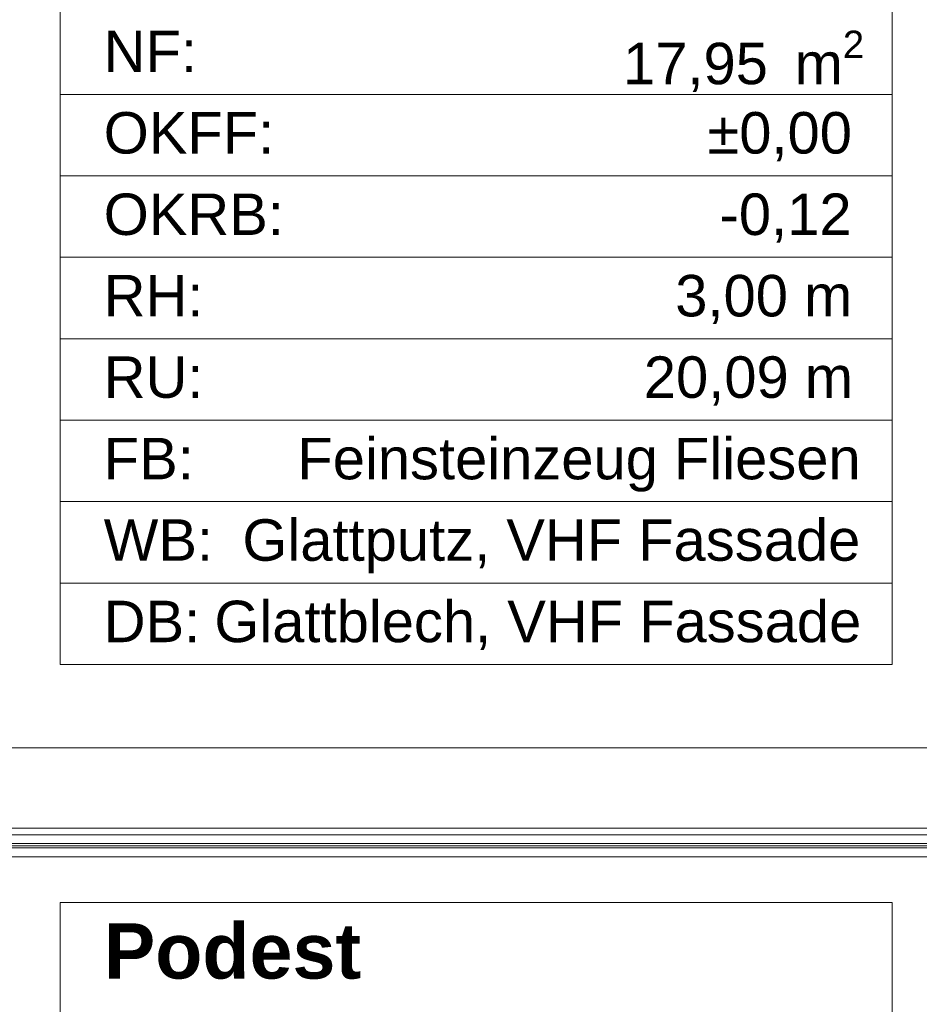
# Model space of a CAD drawing. Header units: metres. Extents: x -3.6 to 84.5, y -11 to 16.8.
# Tile 298 of 656: x 56 to 57.6, y -3.2 to -1.4. Entities that reach past the tile are written whole.
import ezdxf

# ---------------------------------------------------------------- set-up
doc = ezdxf.new("R2010")
doc.units = ezdxf.units.M
doc.header["$MEASUREMENT"] = 0
for name, color, linetype in [('301 - Elemente.Linie', 7, 'Continuous'), ('302 - Elemente.Schraffur', 7, 'Continuous'), ('401 - Zone.Raum_ Raumbegrenzung_ Whg.', 7, 'Continuous')]:
    doc.layers.add(name, color=color, linetype=linetype)
doc.styles.add('ERSTELLTER_STIL_1', font='txt')
doc.styles.add('ERSTELLTER_STIL_2', font='txt')

msp = doc.modelspace()

# ---------------------------------------------------------------- hatches: boundary and pattern name
at = {"layer": '302 - Elemente.Schraffur', "linetype": 'Continuous', "lineweight": 13}
h = msp.add_hatch(dxfattribs=at)
h.set_pattern_fill('Dielenboden_0001', style=0, pattern_type=2)
h.set_pattern_definition([(0, (0, 0), (0, 0.152), [])])
h.paths.add_polyline_path([(55.21, -2.917), (58.0798, -2.917), (58.0798, -2.897), (55.21, -2.897)])

# ---------------------------------------------------------------- linework, layer by layer
at = {"layer": '301 - Elemente.Linie', "color": 7, "linetype": 'Continuous', "lineweight": 5}
for p, q in [((58.013, -2.865), (55.297, -2.865)), ((55.297, -2.877), (58.013, -2.877)), ((58.013, -2.877), (55.297, -2.877)), ((55.297, -2.893), (58.013, -2.893)), ((58.013, -2.893), (55.297, -2.893)), ((55.297, -2.901), (58.013, -2.901)), ((58.013, -2.901), (55.297, -2.901))]:
    msp.add_line(p, q, dxfattribs=at)
at = {"layer": '301 - Elemente.Linie', "color": 253, "linetype": 'Continuous', "lineweight": 13, "true_color": 0xafafaf}
msp.add_lwpolyline([(55.3078, -2.72), (57.9978, -2.72)], dxfattribs=at)
at = {"layer": '302 - Elemente.Schraffur', "color": 7, "linetype": 'Continuous', "lineweight": 18}
msp.add_lwpolyline([(55.21, -2.917), (58.0798, -2.917), (58.0798, -2.897), (55.21, -2.897)], close=True, dxfattribs=at)
at = {"layer": '401 - Zone.Raum_ Raumbegrenzung_ Whg.', "color": 7, "linetype": 'Continuous', "lineweight": 9}
for p, q in [((56.0799, -0.87), (56.0799, -2.5691)), ((57.5851, -2.5691), (57.5851, -0.87)), ((56.0799, -1.5379), (56.0799, -1.3906)), ((57.5851, -1.3906), (57.5851, -1.5379)), ((57.5851, -1.5379), (56.0799, -1.5379)), ((56.0799, -1.5379), (57.5851, -1.5379)), ((56.0799, -1.6852), (56.0799, -1.5379)), ((57.5851, -1.5379), (57.5851, -1.6852)), ((57.5851, -1.6852), (56.0799, -1.6852)), ((56.0799, -1.6852), (57.5851, -1.6852)), ((56.0799, -1.8325), (56.0799, -1.6852)), ((57.5851, -1.6852), (57.5851, -1.8325)), ((57.5851, -1.8325), (56.0799, -1.8325)), ((56.0799, -1.8325), (57.5851, -1.8325)), ((56.0799, -1.9799), (56.0799, -1.8325)), ((57.5851, -1.8325), (57.5851, -1.9799)), ((57.5851, -1.9799), (56.0799, -1.9799)), ((56.0799, -1.9799), (57.5851, -1.9799)), ((56.0799, -2.1272), (56.0799, -1.9799)), ((57.5851, -1.9799), (57.5851, -2.1272)), ((57.5851, -2.1272), (56.0799, -2.1272)), ((56.0799, -2.1272), (57.5851, -2.1272)), ((56.0799, -2.2745), (56.0799, -2.1272)), ((57.5851, -2.1272), (57.5851, -2.2745)), ((57.5851, -2.2745), (56.0799, -2.2745)), ((56.0799, -2.2745), (57.5851, -2.2745)), ((56.0799, -2.4218), (56.0799, -2.2745)), ((57.5851, -2.2745), (57.5851, -2.4218)), ((57.5851, -2.4218), (56.0799, -2.4218)), ((56.0799, -2.4218), (57.5851, -2.4218)), ((56.0799, -2.5691), (56.0799, -2.4218)), ((57.5851, -2.4218), (57.5851, -2.5691)), ((56.0799, -2.5691), (57.5851, -2.5691)), ((57.5851, -2.5691), (56.0799, -2.5691)), ((57.5851, -2.9997), (56.0799, -2.9997)), ((56.0799, -2.9997), (56.0799, -4.6988)), ((56.0799, -2.9997), (57.5851, -2.9997)), ((56.0799, -3.1863), (56.0799, -2.9997)), ((57.5851, -4.6988), (57.5851, -2.9997)), ((57.5851, -2.9997), (57.5851, -3.1863))]:
    msp.add_line(p, q, dxfattribs=at)

# ---------------------------------------------------------------- texts
at = {"layer": '401 - Zone.Raum_ Raumbegrenzung_ Whg.', "color": 7, "lineweight": 9, "attachment_point": 1}
for s, insert, char_height, style in [('\\A1;{\\pqj;\\pt0;\\fArial|b0|i0|c0|p38;NF: }', (56.1585, -1.4225), 0.075, 'ERSTELLTER_STIL_2'), ('\\A1;{\\pql;\\pt0,0.05;\\fArial|b0|i0|c0|p38;17,95\\fArial|b0|i0|c0|p38;\\A1{\\H.66x;\\S^  ;}\\fArial|b0|i0|c0|p38; m\\fArial|b0|i0|c0|p38;\\A1{\\H.66x;\\S2^  ;}}', (57.098, -1.4225), 0.075, 'ERSTELLTER_STIL_2'), ('\\A1;{\\pqj;\\pt0;\\fArial|b0|i0|c0|p38;±0,00}', (57.2508, -1.5698), 0.075, 'ERSTELLTER_STIL_2'), ('\\A1;{\\pqj;\\pt0;\\fArial|b0|i0|c0|p38;OKFF: }', (56.1585, -1.5698), 0.075, 'ERSTELLTER_STIL_2'), ('\\A1;{\\pqj;\\pt0;\\fArial|b0|i0|c0|p38;OKRB: }', (56.1585, -1.7171), 0.075, 'ERSTELLTER_STIL_2'), ('\\A1;{\\pqj;\\pt0;\\fArial|b0|i0|c0|p38;-0,12}', (57.2727, -1.7171), 0.075, 'ERSTELLTER_STIL_2'), ('\\A1;{\\pqj;\\pt0;\\fArial|b0|i0|c0|p38;RH: }', (56.1585, -1.8644), 0.075, 'ERSTELLTER_STIL_2'), ('\\A1;{\\pqj;\\pt0;\\fArial|b0|i0|c0|p38;3,00 m}', (57.1925, -1.8644), 0.075, 'ERSTELLTER_STIL_2'), ('\\A1;{\\pqj;\\pt0;\\fArial|b0|i0|c0|p38;RU: }', (56.1585, -2.0117), 0.075, 'ERSTELLTER_STIL_2'), ('\\A1;{\\pqj;\\pt0;\\fArial|b0|i0|c0|p38;20,09 m}', (57.1356, -2.0117), 0.075, 'ERSTELLTER_STIL_2'), ('\\A1;{\\pqj;\\pt0;\\fArial|b0|i0|c0|p38;Feinsteinzeug Fliesen}', (56.5089, -2.1591), 0.075, 'ERSTELLTER_STIL_2'), ('\\A1;{\\pqj;\\pt0;\\fArial|b0|i0|c0|p38;FB: }', (56.1585, -2.1591), 0.075, 'ERSTELLTER_STIL_2'), ('\\A1;{\\pqj;\\pt0;\\fArial|b0|i0|c0|p38;WB: }', (56.1585, -2.3064), 0.075, 'ERSTELLTER_STIL_2'), ('\\A1;{\\pqj;\\pt0;\\fArial|b0|i0|c0|p38;Glattputz, VHF Fassade}', (56.4094, -2.3064), 0.075, 'ERSTELLTER_STIL_2'), ('\\A1;{\\pqj;\\pt0;\\fArial|b0|i0|c0|p38;DB: }', (56.1585, -2.4537), 0.075, 'ERSTELLTER_STIL_2'), ('\\A1;{\\pqj;\\pt0;\\fArial|b0|i0|c0|p38;Glattblech, VHF Fassade}', (56.3587, -2.4537), 0.075, 'ERSTELLTER_STIL_2'), ('\\A1;{\\pqj;\\pt0;\\fArial|b1|i0|c0|p38;}', (57.5066, -3.0144), 0.1, 'ERSTELLTER_STIL_1'), ('\\A1;{\\pqj;\\pt0;\\fArial|b1|i0|c0|p38;Podest}', (56.1585, -3.0373), 0.1, 'ERSTELLTER_STIL_1')]:
    msp.add_mtext(s, dxfattribs=dict(at, insert=insert, char_height=char_height, style=style))

doc.saveas('drawing.dxf')
